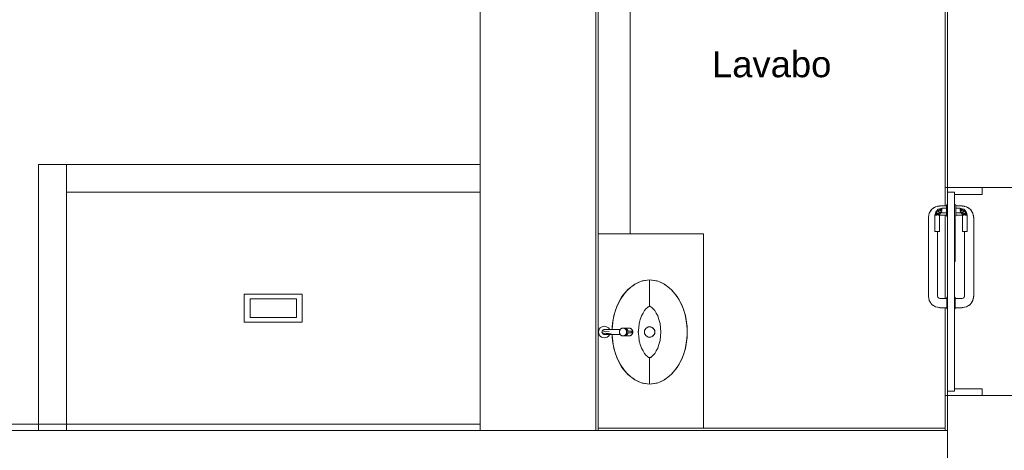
# Model space of a CAD drawing. Header units: millimetres. Extents: x -261 to 187, y -214 to 106.
# Tile 331 of 656: x -196.7 to -192.45, y -85.73 to -83.87. Entities that reach past the tile are written whole.
import ezdxf

# ---------------------------------------------------------------- set-up
doc = ezdxf.new("R2010")
doc.units = ezdxf.units.MM
doc.header["$LTSCALE"] = 0.005
doc.header["$MEASUREMENT"] = 0
doc.linetypes.add('NULL', pattern=[0])
for name, color, linetype, lineweight in [('Ambiente-Textos', 9, 'Continuous', 5), ('IFC-Elemento de mobília-Contorno', 9, 'Continuous', 5), ('IFC-Elemento terminal-Contorno', 9, 'Continuous', 5), ('IFC-Laje-Contorno', 9, 'Continuous', 5), ('IFC-Parede padrão-Contorno', 9, 'Continuous', 5), ('IFC-Parede-Contorno', 9, 'Continuous', 5), ('IFC-Porta-Contorno', 9, 'Continuous', 5), ('IFC-Viga-Contorno', 9, 'Continuous', 5)]:
    doc.layers.add(name, color=color, linetype=linetype, lineweight=lineweight)
doc.styles.add('Arial', font='arial.ttf')

msp = doc.modelspace()

# ---------------------------------------------------------------- linework, layer by layer
at = {"layer": 'IFC-Elemento de mobília-Contorno', "lineweight": 5}
for p, q in [((-194.2037, -84.7947), (-193.7484, -84.7947)), ((-193.7484, -85.6347), (-193.7484, -84.7947)), ((-194.0747, -85.0355), (-194.0453, -85.0127)), ((-194.0453, -85.0127), (-194.0136, -84.9989)), ((-194.0136, -84.9989), (-193.981, -84.9943)), ((-193.981, -84.9943), (-193.9484, -84.9989)), ((-193.9484, -84.9989), (-193.9167, -85.0127)), ((-193.9167, -85.0127), (-193.8873, -85.0355)), ((-194.1212, -85.105), (-194.1005, -85.0667)), ((-194.1005, -85.0667), (-194.0747, -85.0355)), ((-193.8873, -85.0355), (-193.8615, -85.0667)), ((-193.8615, -85.0667), (-193.8408, -85.105)), ((-194.1357, -85.1486), (-194.1212, -85.105)), ((-193.8408, -85.105), (-193.8263, -85.1486)), ((-194.1432, -85.1956), (-194.1357, -85.1486)), ((-193.8263, -85.1486), (-193.8189, -85.1956)), ((-194.1432, -85.2094), (-194.1432, -85.1956)), ((-193.8189, -85.2438), (-193.8189, -85.1956)), ((-194.1432, -85.2438), (-194.1432, -85.23)), ((-194.1432, -85.2438), (-194.1357, -85.2908)), ((-193.8263, -85.2908), (-193.8189, -85.2438)), ((-194.1357, -85.2908), (-194.1212, -85.3345)), ((-193.8408, -85.3345), (-193.8263, -85.2908)), ((-194.1212, -85.3345), (-194.1005, -85.3727)), ((-193.8615, -85.3727), (-193.8408, -85.3345)), ((-194.1005, -85.3727), (-194.0747, -85.4039)), ((-194.0747, -85.4039), (-194.0453, -85.4267)), ((-193.9167, -85.4267), (-193.8873, -85.4039)), ((-193.8873, -85.4039), (-193.8615, -85.3727)), ((-194.0453, -85.4267), (-194.0136, -85.4406)), ((-194.0136, -85.4406), (-193.981, -85.4452)), ((-193.981, -85.4452), (-193.9484, -85.4406)), ((-193.9484, -85.4406), (-193.9167, -85.4267))]:
    msp.add_line(p, q, dxfattribs=at)
at = {"layer": 'IFC-Elemento terminal-Contorno', "lineweight": 5}
for p, q in [((-194.0627, -85.0262), (-194.0455, -85.0141)), ((-194.0502, -85.0165), (-194.0274, -85.0049)), ((-194.0163, -85), (-193.981, -84.9943)), ((-193.981, -84.9943), (-193.9458, -85)), ((-193.981, -84.9981), (-193.981, -84.9943)), ((-193.981, -85.0094), (-193.981, -84.9981)), ((-193.981, -85.0094), (-193.981, -84.9981)), ((-193.981, -85.0274), (-193.981, -85.0094)), ((-193.981, -85.0274), (-193.981, -85.0094)), ((-193.9347, -85.0049), (-193.9118, -85.0165)), ((-193.9165, -85.0141), (-193.8993, -85.0262)), ((-195.7321, -85.1767), (-195.7321, -85.0567)), ((-195.7321, -85.0567), (-195.4821, -85.0567)), ((-195.4821, -85.1767), (-195.4821, -85.0567)), ((-194.1079, -85.0804), (-194.0925, -85.057)), ((-194.0938, -85.059), (-194.0789, -85.0413)), ((-194.0814, -85.0436), (-194.0624, -85.0259)), ((-193.981, -85.0509), (-193.981, -85.0274)), ((-193.981, -85.0786), (-193.981, -85.0509)), ((-193.8996, -85.0259), (-193.8806, -85.0436)), ((-193.8831, -85.0413), (-193.8682, -85.059)), ((-193.8695, -85.057), (-193.8541, -85.0804)), ((-195.7071, -85.1567), (-195.7071, -85.0767)), ((-195.7071, -85.0767), (-195.5071, -85.0767)), ((-195.5071, -85.1567), (-195.5071, -85.0767)), ((-194.1282, -85.1259), (-194.1168, -85.0967)), ((-194.1187, -85.1016), (-194.1072, -85.0792)), ((-193.9905, -85.1133), (-193.986, -85.1103)), ((-193.9868, -85.1111), (-193.9831, -85.1089)), ((-193.986, -85.1103), (-193.9831, -85.1089)), ((-193.9831, -85.1089), (-193.9816, -85.1085)), ((-193.9831, -85.1089), (-193.982, -85.1087)), ((-193.9831, -85.1089), (-193.9829, -85.1089)), ((-193.982, -85.1087), (-193.981, -85.1084)), ((-193.9816, -85.1085), (-193.981, -85.1084)), ((-193.981, -85.1084), (-193.981, -85.0786)), ((-193.981, -85.1084), (-193.98, -85.1087)), ((-193.981, -85.1084), (-193.9804, -85.1085)), ((-193.9804, -85.1085), (-193.979, -85.1089)), ((-193.98, -85.1087), (-193.979, -85.1089)), ((-193.979, -85.1089), (-193.9761, -85.1103)), ((-193.979, -85.1089), (-193.9753, -85.1111)), ((-193.9761, -85.1103), (-193.9716, -85.1133)), ((-193.8548, -85.0792), (-193.8433, -85.1016)), ((-193.8453, -85.0967), (-193.8338, -85.1259)), ((-194.1409, -85.1812), (-194.1339, -85.1431)), ((-194.1354, -85.1516), (-194.1282, -85.1259)), ((-194.0213, -85.1663), (-194.0163, -85.1501)), ((-194.0173, -85.1528), (-194.0163, -85.1501)), ((-194.0163, -85.1501), (-194.0096, -85.1382)), ((-194.0163, -85.1501), (-194.0148, -85.1471)), ((-194.0096, -85.1382), (-194.0029, -85.1264)), ((-194.0041, -85.1282), (-194.0029, -85.1264)), ((-194.0029, -85.1264), (-193.9967, -85.1198)), ((-194.0029, -85.1264), (-194.0011, -85.1242)), ((-193.9967, -85.1198), (-193.9905, -85.1133)), ((-193.9917, -85.1144), (-193.9905, -85.1133)), ((-193.9905, -85.1133), (-193.9868, -85.1111)), ((-193.9753, -85.1111), (-193.9716, -85.1133)), ((-193.9716, -85.1133), (-193.9703, -85.1144)), ((-193.9716, -85.1133), (-193.9653, -85.1198)), ((-193.9653, -85.1198), (-193.9591, -85.1264)), ((-193.9609, -85.1243), (-193.9591, -85.1264)), ((-193.9591, -85.1264), (-193.9579, -85.1282)), ((-193.9591, -85.1264), (-193.9524, -85.1382)), ((-193.9524, -85.1382), (-193.9457, -85.1501)), ((-193.9472, -85.1471), (-193.9457, -85.1501)), ((-193.9457, -85.1501), (-193.9447, -85.1528)), ((-193.9457, -85.1501), (-193.9407, -85.1663)), ((-193.8338, -85.1259), (-193.8266, -85.1516)), ((-193.8281, -85.1431), (-193.8212, -85.1811)), ((-195.7321, -85.1767), (-195.4821, -85.1767)), ((-195.7071, -85.1567), (-195.5071, -85.1567)), ((-194.1891, -85.1981), (-194.1831, -85.1956)), ((-194.1831, -85.1956), (-194.1767, -85.1947)), ((-194.1767, -85.1947), (-194.1702, -85.1956)), ((-194.1702, -85.1956), (-194.1642, -85.1981)), ((-194.1428, -85.2059), (-194.1404, -85.1784)), ((-194.1428, -85.2094), (-194.1428, -85.1937)), ((-194.0281, -85.2011), (-194.0263, -85.1825)), ((-194.0268, -85.1857), (-194.0263, -85.1825)), ((-194.0263, -85.1825), (-194.0213, -85.1663)), ((-194.0263, -85.1825), (-194.0253, -85.1786)), ((-193.9407, -85.1663), (-193.9357, -85.1825)), ((-193.9367, -85.1786), (-193.9357, -85.1825)), ((-193.9357, -85.1825), (-193.9353, -85.1857)), ((-193.9357, -85.1825), (-193.9339, -85.2011)), ((-193.8217, -85.1784), (-193.8192, -85.2059)), ((-193.8192, -85.2458), (-193.8192, -85.1937)), ((-194.2016, -85.2197), (-194.2008, -85.2133)), ((-194.2016, -85.2197), (-194.2008, -85.2262)), ((-194.2008, -85.2133), (-194.1983, -85.2072)), ((-194.2008, -85.2262), (-194.1983, -85.2322)), ((-194.1983, -85.2072), (-194.1943, -85.2021)), ((-194.1983, -85.2322), (-194.1943, -85.2374)), ((-194.1943, -85.2021), (-194.1891, -85.1981)), ((-194.1943, -85.2374), (-194.1891, -85.2413)), ((-194.187, -85.2197), (-194.1866, -85.2171)), ((-194.187, -85.2197), (-194.1866, -85.2224)), ((-194.1866, -85.2171), (-194.1856, -85.2146)), ((-194.1866, -85.2224), (-194.1856, -85.2249)), ((-194.1856, -85.2146), (-194.184, -85.2124)), ((-194.1856, -85.2249), (-194.184, -85.227)), ((-194.185, -85.2229), (-194.18, -85.2251)), ((-194.184, -85.2124), (-194.1818, -85.2108)), ((-194.184, -85.227), (-194.1818, -85.2286)), ((-194.1825, -85.2153), (-194.172, -85.2189)), ((-194.1818, -85.2108), (-194.1793, -85.2098)), ((-194.1818, -85.2286), (-194.1793, -85.2297)), ((-194.18, -85.2251), (-194.1681, -85.2268)), ((-194.1793, -85.2098), (-194.1767, -85.2094)), ((-194.1793, -85.2297), (-194.1767, -85.23)), ((-194.1767, -85.2094), (-194.1727, -85.2094)), ((-194.1767, -85.23), (-194.1757, -85.23)), ((-194.1757, -85.23), (-194.1747, -85.23)), ((-194.1747, -85.23), (-194.1727, -85.23)), ((-194.1727, -85.2094), (-194.1709, -85.2094)), ((-194.1727, -85.23), (-194.1709, -85.23)), ((-194.172, -85.2189), (-194.1564, -85.2172)), ((-194.1709, -85.2094), (-194.1627, -85.2094)), ((-194.1709, -85.23), (-194.1545, -85.23)), ((-194.1681, -85.2268), (-194.1582, -85.226)), ((-194.1642, -85.1981), (-194.159, -85.2021)), ((-194.1642, -85.2413), (-194.159, -85.2374)), ((-194.1627, -85.2094), (-194.1545, -85.2094)), ((-194.159, -85.2021), (-194.155, -85.2072)), ((-194.159, -85.2374), (-194.155, -85.2322)), ((-194.1582, -85.226), (-194.1469, -85.2248)), ((-194.155, -85.2072), (-194.1541, -85.2094)), ((-194.155, -85.2322), (-194.1541, -85.23)), ((-194.1545, -85.2094), (-194.147, -85.2094)), ((-194.1545, -85.23), (-194.147, -85.23)), ((-194.147, -85.2094), (-194.1384, -85.2094)), ((-194.147, -85.23), (-194.1384, -85.23)), ((-194.1428, -85.2458), (-194.1428, -85.23)), ((-194.1428, -85.2336), (-194.1404, -85.261)), ((-194.1384, -85.2094), (-194.1342, -85.2094)), ((-194.1384, -85.23), (-194.1342, -85.23)), ((-194.1342, -85.2094), (-194.1299, -85.2094)), ((-194.1342, -85.23), (-194.1299, -85.23)), ((-194.1299, -85.2094), (-194.1083, -85.2094)), ((-194.1299, -85.23), (-194.1083, -85.23)), ((-194.1116, -85.2197), (-194.1115, -85.2186)), ((-194.1116, -85.2197), (-194.1115, -85.2208)), ((-194.1115, -85.2186), (-194.1114, -85.2175)), ((-194.1115, -85.2208), (-194.1114, -85.2219)), ((-194.1114, -85.2175), (-194.1113, -85.2164)), ((-194.1114, -85.2219), (-194.1113, -85.223)), ((-194.1113, -85.2164), (-194.111, -85.2153)), ((-194.1113, -85.223), (-194.111, -85.2241)), ((-194.111, -85.2153), (-194.1107, -85.2143)), ((-194.111, -85.2241), (-194.1107, -85.2252)), ((-194.1107, -85.2143), (-194.1104, -85.2132)), ((-194.1107, -85.2252), (-194.1104, -85.2262)), ((-194.1104, -85.2132), (-194.1099, -85.2122)), ((-194.1104, -85.2262), (-194.1099, -85.2272)), ((-194.1099, -85.2122), (-194.1095, -85.2112)), ((-194.1099, -85.2272), (-194.1095, -85.2282)), ((-194.1095, -85.2112), (-194.1089, -85.2103)), ((-194.1095, -85.2282), (-194.1089, -85.2292)), ((-194.1089, -85.2103), (-194.1083, -85.2094)), ((-194.1089, -85.2292), (-194.1083, -85.2301)), ((-194.1083, -85.2094), (-194.1077, -85.2085)), ((-194.1083, -85.23), (-194.1077, -85.2309)), ((-194.1077, -85.2085), (-194.107, -85.2077)), ((-194.1077, -85.2309), (-194.107, -85.2317)), ((-194.107, -85.2077), (-194.1062, -85.2069)), ((-194.107, -85.2317), (-194.1062, -85.2325)), ((-194.1062, -85.2069), (-194.1054, -85.2062)), ((-194.1062, -85.2325), (-194.1054, -85.2332)), ((-194.1054, -85.2062), (-194.1046, -85.2056)), ((-194.1054, -85.2332), (-194.1046, -85.2339)), ((-194.1046, -85.2056), (-194.1037, -85.205)), ((-194.1046, -85.2339), (-194.1037, -85.2344)), ((-194.1037, -85.205), (-194.1028, -85.2045)), ((-194.1037, -85.2344), (-194.1028, -85.235)), ((-194.1028, -85.2045), (-194.1018, -85.204)), ((-194.1028, -85.235), (-194.1018, -85.2354)), ((-194.1018, -85.204), (-194.1009, -85.2036)), ((-194.1018, -85.2354), (-194.1009, -85.2358)), ((-194.1009, -85.2036), (-194.0999, -85.2033)), ((-194.1009, -85.2358), (-194.0999, -85.2361)), ((-194.0999, -85.2033), (-194.0989, -85.203)), ((-194.0999, -85.2361), (-194.0989, -85.2364)), ((-194.0989, -85.203), (-194.0979, -85.2029)), ((-194.0989, -85.2364), (-194.0979, -85.2366)), ((-194.0979, -85.2029), (-194.0968, -85.2028)), ((-194.0979, -85.2366), (-194.0968, -85.2367)), ((-194.0968, -85.2028), (-194.0958, -85.2027)), ((-194.0968, -85.2367), (-194.0958, -85.2367)), ((-194.0958, -85.2027), (-194.0948, -85.2028)), ((-194.0958, -85.2027), (-194.09, -85.2027)), ((-194.0958, -85.2367), (-194.0948, -85.2367)), ((-194.0958, -85.2367), (-194.09, -85.2367)), ((-194.0948, -85.2028), (-194.0937, -85.2029)), ((-194.0948, -85.2367), (-194.0937, -85.2366)), ((-194.0937, -85.2029), (-194.0927, -85.203)), ((-194.0937, -85.2366), (-194.0927, -85.2364)), ((-194.0927, -85.203), (-194.0917, -85.2033)), ((-194.0927, -85.2364), (-194.0917, -85.2361)), ((-194.0917, -85.2033), (-194.0907, -85.2036)), ((-194.0917, -85.2361), (-194.0907, -85.2358)), ((-194.0907, -85.2036), (-194.0898, -85.204)), ((-194.0907, -85.2358), (-194.0898, -85.2354)), ((-194.09, -85.2027), (-194.0889, -85.2028)), ((-194.09, -85.2367), (-194.0889, -85.2367)), ((-194.0898, -85.204), (-194.0888, -85.2045)), ((-194.0898, -85.2354), (-194.0888, -85.235)), ((-194.0897, -85.2027), (-194.0895, -85.2027)), ((-194.0897, -85.2367), (-194.0895, -85.2367)), ((-194.0895, -85.2027), (-194.0885, -85.2028)), ((-194.0895, -85.2027), (-194.0697, -85.2027)), ((-194.0895, -85.2367), (-194.0885, -85.2367)), ((-194.0895, -85.2367), (-194.0697, -85.2367)), ((-194.0889, -85.2028), (-194.0879, -85.2029)), ((-194.0889, -85.2367), (-194.0879, -85.2366)), ((-194.0888, -85.2045), (-194.0879, -85.205)), ((-194.0888, -85.235), (-194.0879, -85.2344)), ((-194.0885, -85.2028), (-194.0874, -85.2029)), ((-194.0885, -85.2367), (-194.0874, -85.2366)), ((-194.0879, -85.2029), (-194.0869, -85.203)), ((-194.0879, -85.205), (-194.087, -85.2056)), ((-194.0879, -85.2344), (-194.087, -85.2339)), ((-194.0879, -85.2366), (-194.0869, -85.2364)), ((-194.0874, -85.2029), (-194.0864, -85.203)), ((-194.0874, -85.2366), (-194.0864, -85.2364)), ((-194.087, -85.2056), (-194.0862, -85.2062)), ((-194.087, -85.2339), (-194.0862, -85.2332)), ((-194.0869, -85.203), (-194.0859, -85.2033)), ((-194.0869, -85.2364), (-194.0859, -85.2361)), ((-194.0864, -85.203), (-194.0854, -85.2033)), ((-194.0864, -85.2364), (-194.0854, -85.2361)), ((-194.0862, -85.2062), (-194.0854, -85.2069)), ((-194.0862, -85.2332), (-194.0854, -85.2325)), ((-194.0859, -85.2033), (-194.0849, -85.2036)), ((-194.0859, -85.2361), (-194.0849, -85.2358)), ((-194.0854, -85.2033), (-194.0844, -85.2036)), ((-194.0854, -85.2069), (-194.0847, -85.2077)), ((-194.0854, -85.2325), (-194.0847, -85.2317)), ((-194.0854, -85.2361), (-194.0844, -85.2358)), ((-194.0849, -85.2036), (-194.0839, -85.204)), ((-194.0849, -85.2358), (-194.0839, -85.2354)), ((-194.0847, -85.2077), (-194.084, -85.2085)), ((-194.0847, -85.2317), (-194.084, -85.2309)), ((-194.0844, -85.2036), (-194.0835, -85.204)), ((-194.0844, -85.2358), (-194.0835, -85.2354)), ((-194.084, -85.2085), (-194.0833, -85.2094)), ((-194.084, -85.2309), (-194.0833, -85.2301)), ((-194.0839, -85.204), (-194.083, -85.2045)), ((-194.0839, -85.2354), (-194.083, -85.235)), ((-194.0835, -85.204), (-194.0825, -85.2045)), ((-194.0835, -85.2354), (-194.0825, -85.235)), ((-194.0833, -85.2094), (-194.0827, -85.2103)), ((-194.0833, -85.2301), (-194.0827, -85.2292)), ((-194.083, -85.2045), (-194.0821, -85.205)), ((-194.083, -85.235), (-194.0821, -85.2344)), ((-194.0827, -85.2103), (-194.0822, -85.2112)), ((-194.0827, -85.2292), (-194.0822, -85.2282)), ((-194.0825, -85.2045), (-194.0816, -85.205)), ((-194.0825, -85.235), (-194.0816, -85.2344)), ((-194.0822, -85.2112), (-194.0817, -85.2122)), ((-194.0822, -85.2282), (-194.0817, -85.2272)), ((-194.0821, -85.205), (-194.0812, -85.2056)), ((-194.0821, -85.2344), (-194.0812, -85.2339)), ((-194.0817, -85.2122), (-194.0812, -85.2132)), ((-194.0817, -85.2272), (-194.0812, -85.2262)), ((-194.0816, -85.205), (-194.0807, -85.2056)), ((-194.0816, -85.2344), (-194.0807, -85.2339)), ((-194.0812, -85.2056), (-194.0804, -85.2062)), ((-194.0812, -85.2132), (-194.0809, -85.2143)), ((-194.0812, -85.2262), (-194.0809, -85.2252)), ((-194.0812, -85.2339), (-194.0804, -85.2332)), ((-194.0809, -85.2143), (-194.0806, -85.2153)), ((-194.0809, -85.2252), (-194.0806, -85.2241)), ((-194.0807, -85.2056), (-194.0799, -85.2062)), ((-194.0807, -85.2339), (-194.0799, -85.2332)), ((-194.0806, -85.2153), (-194.0803, -85.2164)), ((-194.0806, -85.2241), (-194.0803, -85.223)), ((-194.0804, -85.2062), (-194.0796, -85.2069)), ((-194.0804, -85.2332), (-194.0796, -85.2325)), ((-194.0803, -85.2164), (-194.0802, -85.2175)), ((-194.0803, -85.223), (-194.0802, -85.2219)), ((-194.0802, -85.2175), (-194.0801, -85.2186)), ((-194.0802, -85.2219), (-194.0801, -85.2208)), ((-194.0801, -85.2186), (-194.08, -85.2197)), ((-194.0801, -85.2208), (-194.08, -85.2197)), ((-194.0799, -85.2062), (-194.0791, -85.2069)), ((-194.0799, -85.2332), (-194.0791, -85.2325)), ((-194.0796, -85.2069), (-194.0788, -85.2077)), ((-194.0796, -85.2325), (-194.0788, -85.2317)), ((-194.0791, -85.2069), (-194.0784, -85.2077)), ((-194.0791, -85.2325), (-194.0784, -85.2317)), ((-194.0788, -85.2077), (-194.0781, -85.2085)), ((-194.0788, -85.2317), (-194.0781, -85.2309)), ((-194.0784, -85.2077), (-194.0777, -85.2085)), ((-194.0784, -85.2317), (-194.0777, -85.2309)), ((-194.0781, -85.2085), (-194.0775, -85.2094)), ((-194.0781, -85.2309), (-194.0775, -85.2301)), ((-194.0777, -85.2085), (-194.077, -85.2094)), ((-194.0777, -85.2158), (-194.0564, -85.2158)), ((-194.0777, -85.2237), (-194.0564, -85.2237)), ((-194.0777, -85.2309), (-194.077, -85.2301)), ((-194.0775, -85.2094), (-194.0768, -85.2103)), ((-194.0775, -85.2301), (-194.0768, -85.2292)), ((-194.077, -85.2094), (-194.0764, -85.2103)), ((-194.077, -85.2301), (-194.0764, -85.2292)), ((-194.0768, -85.2103), (-194.0763, -85.2112)), ((-194.0768, -85.2292), (-194.0763, -85.2282)), ((-194.0764, -85.2103), (-194.0759, -85.2112)), ((-194.0764, -85.2292), (-194.0759, -85.2282)), ((-194.0763, -85.2112), (-194.0758, -85.2122)), ((-194.0763, -85.2282), (-194.0758, -85.2272)), ((-194.0759, -85.2112), (-194.0754, -85.2122)), ((-194.0759, -85.2282), (-194.0754, -85.2272)), ((-194.0758, -85.2122), (-194.0754, -85.2132)), ((-194.0758, -85.2272), (-194.0754, -85.2262)), ((-194.0754, -85.2122), (-194.0749, -85.2132)), ((-194.0754, -85.2132), (-194.075, -85.2143)), ((-194.0754, -85.2262), (-194.075, -85.2252)), ((-194.0754, -85.2272), (-194.0749, -85.2262)), ((-194.075, -85.2143), (-194.0747, -85.2153)), ((-194.075, -85.2252), (-194.0747, -85.2241)), ((-194.0749, -85.2132), (-194.0746, -85.2143)), ((-194.0749, -85.2262), (-194.0746, -85.2252)), ((-194.0747, -85.2153), (-194.0746, -85.2158)), ((-194.0747, -85.2241), (-194.0746, -85.2237)), ((-194.0746, -85.2143), (-194.0743, -85.2153)), ((-194.0746, -85.2252), (-194.0743, -85.2241)), ((-194.0743, -85.2153), (-194.0742, -85.2158)), ((-194.0743, -85.2241), (-194.0742, -85.2237)), ((-194.0697, -85.2027), (-194.0686, -85.2028)), ((-194.0697, -85.2367), (-194.0686, -85.2367)), ((-194.0686, -85.2028), (-194.0676, -85.2029)), ((-194.0686, -85.2367), (-194.0676, -85.2366)), ((-194.0676, -85.2029), (-194.0666, -85.203)), ((-194.0676, -85.2366), (-194.0666, -85.2364)), ((-194.0666, -85.203), (-194.0656, -85.2033)), ((-194.0666, -85.2364), (-194.0656, -85.2361)), ((-194.0656, -85.2033), (-194.0646, -85.2036)), ((-194.0656, -85.2361), (-194.0646, -85.2358)), ((-194.0646, -85.2036), (-194.0636, -85.204)), ((-194.0646, -85.2358), (-194.0636, -85.2354)), ((-194.0636, -85.204), (-194.0627, -85.2045)), ((-194.0636, -85.2354), (-194.0627, -85.235)), ((-194.0627, -85.2045), (-194.0618, -85.205)), ((-194.0627, -85.235), (-194.0618, -85.2344)), ((-194.0618, -85.205), (-194.0609, -85.2056)), ((-194.0618, -85.2344), (-194.0609, -85.2339)), ((-194.0609, -85.2056), (-194.0601, -85.2062)), ((-194.0609, -85.2339), (-194.0601, -85.2332)), ((-194.0601, -85.2062), (-194.0593, -85.2069)), ((-194.0601, -85.2332), (-194.0593, -85.2325)), ((-194.0593, -85.2069), (-194.0585, -85.2077)), ((-194.0593, -85.2325), (-194.0585, -85.2317)), ((-194.0585, -85.2077), (-194.0578, -85.2085)), ((-194.0585, -85.2317), (-194.0578, -85.2309)), ((-194.0579, -85.2197), (-194.0578, -85.2187)), ((-194.0579, -85.2197), (-194.0578, -85.2207)), ((-194.0578, -85.2085), (-194.0572, -85.2094)), ((-194.0578, -85.2187), (-194.0577, -85.2177)), ((-194.0578, -85.2207), (-194.0577, -85.2217)), ((-194.0578, -85.2309), (-194.0572, -85.2301)), ((-194.0577, -85.2177), (-194.0574, -85.2169)), ((-194.0577, -85.2217), (-194.0574, -85.2225)), ((-194.0574, -85.2169), (-194.0571, -85.2163)), ((-194.0574, -85.2225), (-194.0571, -85.2231)), ((-194.0572, -85.2094), (-194.0566, -85.2103)), ((-194.0572, -85.2301), (-194.0566, -85.2292)), ((-194.0571, -85.2163), (-194.0568, -85.2159)), ((-194.0571, -85.2231), (-194.0568, -85.2235)), ((-194.0568, -85.2159), (-194.0564, -85.2158)), ((-194.0568, -85.2235), (-194.0564, -85.2237)), ((-194.0566, -85.2103), (-194.056, -85.2112)), ((-194.0566, -85.2292), (-194.056, -85.2282)), ((-194.0564, -85.2158), (-194.056, -85.2159)), ((-194.0564, -85.2237), (-194.056, -85.2235)), ((-194.056, -85.2112), (-194.0555, -85.2122)), ((-194.056, -85.2159), (-194.0557, -85.2163)), ((-194.056, -85.2235), (-194.0557, -85.2231)), ((-194.056, -85.2282), (-194.0555, -85.2272)), ((-194.0557, -85.2163), (-194.0553, -85.2169)), ((-194.0557, -85.2231), (-194.0553, -85.2225)), ((-194.0555, -85.2122), (-194.0551, -85.2132)), ((-194.0555, -85.2272), (-194.0551, -85.2262)), ((-194.0553, -85.2169), (-194.0551, -85.2177)), ((-194.0553, -85.2225), (-194.0551, -85.2217)), ((-194.0551, -85.2132), (-194.0547, -85.2143)), ((-194.0551, -85.2177), (-194.055, -85.2187)), ((-194.0551, -85.2217), (-194.055, -85.2207)), ((-194.0551, -85.2262), (-194.0547, -85.2252)), ((-194.055, -85.2187), (-194.0549, -85.2197)), ((-194.055, -85.2207), (-194.0549, -85.2197)), ((-194.0547, -85.2143), (-194.0544, -85.2153)), ((-194.0547, -85.2252), (-194.0544, -85.2241)), ((-194.0544, -85.2153), (-194.0542, -85.2164)), ((-194.0544, -85.2241), (-194.0542, -85.223)), ((-194.0542, -85.2164), (-194.054, -85.2175)), ((-194.0542, -85.223), (-194.054, -85.2219)), ((-194.054, -85.2175), (-194.0539, -85.2186)), ((-194.054, -85.2219), (-194.0539, -85.2208)), ((-194.0539, -85.2186), (-194.0539, -85.2197)), ((-194.0539, -85.2208), (-194.0539, -85.2197)), ((-194.0299, -85.2197), (-194.0281, -85.2011)), ((-194.0299, -85.2197), (-194.0297, -85.2155)), ((-194.0299, -85.2197), (-194.0297, -85.2245)), ((-194.0299, -85.2197), (-194.0281, -85.2383)), ((-194.0281, -85.2383), (-194.0263, -85.2569)), ((-194.0035, -85.2197), (-194.0028, -85.2139)), ((-194.0035, -85.2197), (-194.0028, -85.2256)), ((-194.0033, -85.2197), (-194.0026, -85.2139)), ((-194.0033, -85.2197), (-194.0026, -85.2255)), ((-194.0028, -85.2139), (-194.0005, -85.2084)), ((-194.0028, -85.2256), (-194.0005, -85.231)), ((-194.0026, -85.2139), (-194.0003, -85.2086)), ((-194.0026, -85.2255), (-194.0003, -85.2309)), ((-194.0005, -85.2084), (-193.9969, -85.2038)), ((-194.0005, -85.231), (-193.9969, -85.2357)), ((-194.0003, -85.2086), (-193.9968, -85.2039)), ((-194.0003, -85.2309), (-193.9968, -85.2355)), ((-193.9969, -85.2038), (-193.9923, -85.2002)), ((-193.9969, -85.2357), (-193.9923, -85.2392)), ((-193.9968, -85.2039), (-193.9922, -85.2004)), ((-193.9968, -85.2355), (-193.9922, -85.239)), ((-193.9923, -85.2002), (-193.9868, -85.1979)), ((-193.9922, -85.2004), (-193.9868, -85.1982)), ((-193.9868, -85.1979), (-193.981, -85.1972)), ((-193.9868, -85.1982), (-193.981, -85.1974)), ((-193.981, -85.1972), (-193.9752, -85.1979)), ((-193.981, -85.1974), (-193.9752, -85.1982)), ((-193.9752, -85.1979), (-193.9697, -85.2002)), ((-193.9752, -85.1982), (-193.9698, -85.2004)), ((-193.9698, -85.2004), (-193.9652, -85.2039)), ((-193.9698, -85.239), (-193.9652, -85.2355)), ((-193.9697, -85.2002), (-193.9651, -85.2038)), ((-193.9697, -85.2392), (-193.9651, -85.2357)), ((-193.9652, -85.2039), (-193.9617, -85.2086)), ((-193.9652, -85.2355), (-193.9617, -85.2309)), ((-193.9651, -85.2038), (-193.9615, -85.2084)), ((-193.9651, -85.2357), (-193.9615, -85.231)), ((-193.9617, -85.2086), (-193.9594, -85.2139)), ((-193.9617, -85.2309), (-193.9594, -85.2255)), ((-193.9615, -85.2084), (-193.9592, -85.2139)), ((-193.9615, -85.231), (-193.9592, -85.2256)), ((-193.9594, -85.2139), (-193.9587, -85.2197)), ((-193.9594, -85.2255), (-193.9587, -85.2197)), ((-193.9592, -85.2139), (-193.9585, -85.2197)), ((-193.9592, -85.2256), (-193.9585, -85.2197)), ((-193.9357, -85.2569), (-193.9339, -85.2383)), ((-193.9339, -85.2011), (-193.9321, -85.2197)), ((-193.9339, -85.2383), (-193.9321, -85.2197)), ((-193.9323, -85.2155), (-193.9321, -85.2197)), ((-193.9323, -85.2231), (-193.9321, -85.2197)), ((-193.8217, -85.261), (-193.8192, -85.2336)), ((-194.1891, -85.2413), (-194.1831, -85.2438)), ((-194.1831, -85.2438), (-194.1767, -85.2447)), ((-194.1767, -85.2447), (-194.1702, -85.2438)), ((-194.1702, -85.2438), (-194.1642, -85.2413)), ((-194.1409, -85.2582), (-194.1339, -85.2964)), ((-194.0269, -85.2529), (-194.0263, -85.2569)), ((-194.0263, -85.2569), (-194.0255, -85.2601)), ((-194.0263, -85.2569), (-194.0213, -85.2731)), ((-194.0213, -85.2731), (-194.0163, -85.2893)), ((-193.9923, -85.2392), (-193.9868, -85.2415)), ((-193.9922, -85.239), (-193.9868, -85.2413)), ((-193.9868, -85.2413), (-193.981, -85.242)), ((-193.9868, -85.2415), (-193.981, -85.2423)), ((-193.981, -85.242), (-193.9752, -85.2413)), ((-193.981, -85.2423), (-193.9752, -85.2415)), ((-193.9752, -85.2413), (-193.9698, -85.239)), ((-193.9752, -85.2415), (-193.9697, -85.2392)), ((-193.9457, -85.2893), (-193.9407, -85.2731)), ((-193.9407, -85.2731), (-193.9357, -85.2569)), ((-193.9365, -85.2601), (-193.9357, -85.2569)), ((-193.9357, -85.2569), (-193.9351, -85.253)), ((-193.8281, -85.2964), (-193.8212, -85.2583)), ((-194.1354, -85.2878), (-194.1282, -85.3135)), ((-194.1282, -85.3135), (-194.1168, -85.3427)), ((-194.0176, -85.286), (-194.0163, -85.2893)), ((-194.0163, -85.2893), (-194.0151, -85.2918)), ((-194.0163, -85.2893), (-194.0096, -85.3012)), ((-194.0096, -85.3012), (-194.0029, -85.313)), ((-194.0044, -85.3108), (-194.0029, -85.313)), ((-194.0029, -85.313), (-194.0011, -85.3152)), ((-194.0029, -85.313), (-193.9967, -85.3196)), ((-193.9967, -85.3196), (-193.9905, -85.3262)), ((-193.9716, -85.3262), (-193.9653, -85.3196)), ((-193.9653, -85.3196), (-193.9591, -85.313)), ((-193.9609, -85.3152), (-193.9591, -85.313)), ((-193.9591, -85.313), (-193.9524, -85.3012)), ((-193.9591, -85.313), (-193.9577, -85.3109)), ((-193.9524, -85.3012), (-193.9457, -85.2893)), ((-193.9469, -85.2918), (-193.9457, -85.2893)), ((-193.9457, -85.2893), (-193.9445, -85.286)), ((-193.8453, -85.3427), (-193.8338, -85.3135)), ((-193.8339, -85.3136), (-193.8266, -85.2878)), ((-194.1187, -85.3378), (-194.1072, -85.3602)), ((-194.1079, -85.3591), (-194.0925, -85.3824)), ((-193.9917, -85.325), (-193.9905, -85.3262)), ((-193.9905, -85.3262), (-193.986, -85.3292)), ((-193.9905, -85.3262), (-193.9868, -85.3283)), ((-193.9868, -85.3283), (-193.9831, -85.3305)), ((-193.986, -85.3292), (-193.9831, -85.3305)), ((-193.9831, -85.3305), (-193.9816, -85.3309)), ((-193.9831, -85.3305), (-193.982, -85.3308)), ((-193.982, -85.3308), (-193.981, -85.331)), ((-193.9816, -85.3309), (-193.981, -85.331)), ((-193.981, -85.331), (-193.98, -85.3308)), ((-193.981, -85.331), (-193.9804, -85.3309)), ((-193.981, -85.3609), (-193.981, -85.331)), ((-193.981, -85.3885), (-193.981, -85.3609)), ((-193.9804, -85.3309), (-193.979, -85.3305)), ((-193.98, -85.3308), (-193.979, -85.3305)), ((-193.979, -85.3305), (-193.9753, -85.3283)), ((-193.979, -85.3305), (-193.9761, -85.3292)), ((-193.9761, -85.3292), (-193.9716, -85.3262)), ((-193.9753, -85.3283), (-193.9716, -85.3262)), ((-193.9717, -85.3263), (-193.9716, -85.3262)), ((-193.9716, -85.3262), (-193.9703, -85.325)), ((-193.8695, -85.3824), (-193.8541, -85.3591)), ((-193.8549, -85.3602), (-193.8433, -85.3378)), ((-194.0938, -85.3804), (-194.0789, -85.3982)), ((-194.0814, -85.3959), (-194.0624, -85.4135)), ((-193.981, -85.4121), (-193.981, -85.3885)), ((-193.8997, -85.4135), (-193.8806, -85.3959)), ((-193.8831, -85.3982), (-193.8682, -85.3804)), ((-194.0627, -85.4132), (-194.0455, -85.4253)), ((-194.0502, -85.4229), (-194.0273, -85.4346)), ((-194.0163, -85.4394), (-193.981, -85.4452)), ((-193.981, -85.43), (-193.981, -85.4121)), ((-193.981, -85.4413), (-193.981, -85.43)), ((-193.981, -85.4413), (-193.981, -85.43)), ((-193.981, -85.4452), (-193.9457, -85.4394)), ((-193.981, -85.4452), (-193.981, -85.4413)), ((-193.9347, -85.4346), (-193.9118, -85.4229)), ((-193.9165, -85.4253), (-193.8993, -85.4132))]:
    msp.add_line(p, q, dxfattribs=at)
at = {"layer": 'IFC-Laje-Contorno', "lineweight": 5}
msp.add_line((-194.0646, -85.6454), (-192.6939, -85.6454), dxfattribs=at)
at = {"layer": 'IFC-Parede padrão-Contorno', "lineweight": 5}
for p, q in [((-192.7037, -84.3702), (-192.7037, -82.7547)), ((-192.6939, -84.3351), (-192.6939, -82.8177)), ((-192.6939, -84.3802), (-192.6939, -84.3351)), ((-192.7037, -84.5947), (-192.7037, -84.3702)), ((-192.6939, -84.5947), (-192.6939, -84.3702)), ((-196.6205, -84.4951), (-196.5735, -84.4951)), ((-196.6205, -84.7822), (-196.6205, -84.4951)), ((-196.5735, -84.4951), (-196.5435, -84.4951)), ((-196.5435, -84.4951), (-196.5005, -84.4951)), ((-196.5005, -84.7822), (-196.5005, -84.4951)), ((-196.5005, -84.4951), (-196.4054, -84.4951)), ((-196.4054, -84.4951), (-195.7092, -84.4951)), ((-195.7092, -84.4951), (-194.7137, -84.4951)), ((-192.7037, -84.6747), (-192.7037, -84.5947)), ((-192.7037, -84.5947), (-192.7023, -84.5947)), ((-192.7023, -84.5947), (-192.6939, -84.5947)), ((-192.5865, -84.5947), (-192.1939, -84.5947)), ((-196.5005, -84.6151), (-196.4054, -84.6151)), ((-196.4054, -84.6151), (-195.7092, -84.6151)), ((-195.7092, -84.6151), (-194.7137, -84.6151)), ((-192.7037, -85.0747), (-192.7037, -84.7147)), ((-196.6205, -85.2327), (-196.6205, -84.7822)), ((-196.5005, -85.2327), (-196.5005, -84.7822)), ((-192.7037, -85.4947), (-192.7037, -85.1147)), ((-196.6205, -85.6454), (-196.6205, -85.2327)), ((-196.5005, -85.6454), (-196.5005, -85.2327)), ((-192.7037, -85.4947), (-192.6939, -85.4947)), ((-192.7037, -85.6043), (-192.7037, -85.4947)), ((-192.7037, -85.4947), (-192.7023, -85.4947)), ((-192.7023, -85.4947), (-192.6939, -85.4947)), ((-192.6939, -85.4947), (-192.6253, -85.4947)), ((-192.6939, -85.9408), (-192.6939, -85.4947)), ((-192.5865, -85.4947), (-192.1939, -85.4947)), ((-192.7037, -85.6447), (-192.7037, -85.6043)), ((-212.8404, -85.6454), (-195.5879, -85.6454)), ((-195.5879, -85.6454), (-195.2758, -85.6454)), ((-195.2758, -85.6454), (-193.5544, -85.6454)), ((-194.2037, -85.6347), (-193.792, -85.6347)), ((-194.2037, -85.6447), (-193.792, -85.6447)), ((-193.792, -85.6347), (-192.7037, -85.6347)), ((-193.792, -85.6447), (-192.7037, -85.6447)), ((-193.5544, -85.6454), (-193.2248, -85.6454)), ((-193.2248, -85.6454), (-192.6937, -85.6454)), ((-192.7037, -85.6447), (-192.7013, -85.6447)), ((-192.7013, -85.6447), (-192.6939, -85.6447)), ((-192.6937, -86.0213), (-192.6937, -85.6454))]:
    msp.add_line(p, q, dxfattribs=at)
at = {"layer": 'IFC-Parede-Contorno', "lineweight": 5}
for p, q in [((-194.7137, -84.4637), (-194.7137, -83.6472)), ((-194.2137, -84.3351), (-194.2137, -83.6472)), ((-194.2037, -84.2002), (-194.2037, -83.809)), ((-194.2037, -84.203), (-194.2037, -84.2002)), ((-194.2037, -85.6447), (-194.2037, -84.203)), ((-194.2137, -85.6447), (-194.2137, -84.3351)), ((-194.7137, -84.4695), (-194.7137, -84.4637)), ((-194.7137, -85.1999), (-194.7137, -84.4695)), ((-194.7137, -85.6454), (-194.7137, -85.1999)), ((-194.2137, -85.6454), (-194.2137, -85.1999)), ((-199.4352, -85.6183), (-195.7654, -85.6183)), ((-195.7654, -85.6183), (-194.8953, -85.6183)), ((-194.8953, -85.6183), (-194.7137, -85.6183)), ((-210.8248, -85.6447), (-194.8831, -85.6447)), ((-194.8831, -85.6447), (-194.7429, -85.6447)), ((-194.7429, -85.6447), (-194.7137, -85.6447)), ((-194.2137, -85.6447), (-194.2109, -85.6447)), ((-194.2109, -85.6447), (-194.2037, -85.6447))]:
    msp.add_line(p, q, dxfattribs=at)
at = {"layer": 'IFC-Porta-Contorno', "lineweight": 5}
for p, q in [((-192.6939, -84.5947), (-192.5865, -84.5947)), ((-192.6939, -84.6121), (-192.6939, -84.5947)), ((-192.5439, -84.621), (-192.5439, -84.5947)), ((-192.6939, -84.6147), (-192.6939, -84.6121)), ((-192.6939, -84.6147), (-192.69, -84.6147)), ((-192.6939, -85.3639), (-192.6939, -84.6147)), ((-192.69, -84.6147), (-192.6639, -84.6147)), ((-192.6639, -85.3639), (-192.6639, -84.6147)), ((-192.6639, -84.6247), (-192.649, -84.6247)), ((-192.649, -84.6247), (-192.5439, -84.6247)), ((-192.5439, -84.6247), (-192.5439, -84.621)), ((-192.7575, -84.6858), (-192.7512, -84.682)), ((-192.7542, -84.6839), (-192.746, -84.6785)), ((-192.746, -84.6785), (-192.7362, -84.6765)), ((-192.7367, -84.6767), (-192.7269, -84.6747)), ((-192.7367, -84.6767), (-192.7355, -84.6764)), ((-192.7362, -84.6765), (-192.7358, -84.6765)), ((-192.7355, -84.6764), (-192.7269, -84.6754)), ((-192.7269, -84.6747), (-192.6989, -84.6747)), ((-192.7232, -84.6859), (-192.721, -84.6853)), ((-192.721, -84.6853), (-192.7189, -84.6847)), ((-192.7189, -84.6847), (-192.6989, -84.6847)), ((-192.6989, -84.6697), (-192.6939, -84.6697)), ((-192.6989, -84.6706), (-192.6989, -84.6697)), ((-192.6989, -84.6731), (-192.6989, -84.6706)), ((-192.6989, -84.677), (-192.6989, -84.6731)), ((-192.6989, -84.6822), (-192.6989, -84.677)), ((-192.6989, -84.6882), (-192.6989, -84.6822)), ((-192.6639, -84.6697), (-192.6589, -84.6697)), ((-192.6589, -84.6706), (-192.6589, -84.6697)), ((-192.6589, -84.6731), (-192.6589, -84.6706)), ((-192.6589, -84.677), (-192.6589, -84.6731)), ((-192.6589, -84.6747), (-192.6309, -84.6747)), ((-192.6589, -84.6822), (-192.6589, -84.677)), ((-192.6589, -84.6882), (-192.6589, -84.6822)), ((-192.6589, -84.6847), (-192.6389, -84.6847)), ((-192.6389, -84.6847), (-192.6368, -84.6853)), ((-192.6368, -84.6853), (-192.6347, -84.6859)), ((-192.6309, -84.6747), (-192.6212, -84.6767)), ((-192.6309, -84.6754), (-192.6223, -84.6764)), ((-192.6223, -84.6764), (-192.6212, -84.6767)), ((-192.6221, -84.6765), (-192.6216, -84.6765)), ((-192.6216, -84.6765), (-192.6118, -84.6785)), ((-192.6118, -84.6785), (-192.6037, -84.6839)), ((-192.6066, -84.682), (-192.6003, -84.6858)), ((-192.7769, -84.7247), (-192.775, -84.715)), ((-192.7769, -84.8809), (-192.7769, -84.7247)), ((-192.7762, -84.7247), (-192.7752, -84.7161)), ((-192.7752, -84.7161), (-192.775, -84.715)), ((-192.775, -84.715), (-192.7731, -84.7056)), ((-192.7731, -84.7056), (-192.7677, -84.6975)), ((-192.7687, -84.699), (-192.7672, -84.696)), ((-192.7677, -84.6975), (-192.7654, -84.6936)), ((-192.7672, -84.696), (-192.7623, -84.6894)), ((-192.7654, -84.6936), (-192.7623, -84.6894)), ((-192.7623, -84.6894), (-192.7575, -84.6858)), ((-192.7489, -84.7147), (-192.7483, -84.7126)), ((-192.7489, -84.7847), (-192.7489, -84.7147)), ((-192.7483, -84.7126), (-192.7478, -84.7105)), ((-192.7478, -84.7105), (-192.7466, -84.7062)), ((-192.7478, -84.7105), (-192.7439, -84.7147)), ((-192.7476, -84.7147), (-192.746, -84.7147)), ((-192.7466, -84.7062), (-192.7449, -84.6997)), ((-192.7466, -84.7062), (-192.7439, -84.7147)), ((-192.7466, -84.7062), (-192.7389, -84.7147)), ((-192.746, -84.7147), (-192.7439, -84.7147)), ((-192.7449, -84.6997), (-192.7421, -84.697)), ((-192.7439, -84.7147), (-192.7415, -84.7147)), ((-192.7422, -84.7064), (-192.7399, -84.6993)), ((-192.7422, -84.7064), (-192.7334, -84.7054)), ((-192.7422, -84.7064), (-192.7303, -84.7147)), ((-192.7422, -84.7064), (-192.7389, -84.7147)), ((-192.7421, -84.697), (-192.7394, -84.6942)), ((-192.7415, -84.7147), (-192.7389, -84.7147)), ((-192.7399, -84.6993), (-192.7359, -84.6971)), ((-192.7394, -84.6942), (-192.7367, -84.6915)), ((-192.7367, -84.6915), (-192.7339, -84.6887)), ((-192.7367, -84.6915), (-192.7359, -84.6971)), ((-192.7367, -84.6915), (-192.7295, -84.6971)), ((-192.7359, -84.6971), (-192.7295, -84.6971)), ((-192.7359, -84.6971), (-192.728, -84.7037)), ((-192.7339, -84.6887), (-192.7274, -84.687)), ((-192.7339, -84.6887), (-192.7272, -84.6914)), ((-192.7339, -84.7147), (-192.7318, -84.7147)), ((-192.7334, -84.7054), (-192.728, -84.7037)), ((-192.7334, -84.7054), (-192.7303, -84.7147)), ((-192.7334, -84.7054), (-192.726, -84.7076)), ((-192.7334, -84.7054), (-192.7289, -84.7147)), ((-192.7318, -84.7147), (-192.7303, -84.7147)), ((-192.7295, -84.6971), (-192.7272, -84.6914)), ((-192.7289, -84.7147), (-192.7274, -84.7112)), ((-192.7289, -84.7155), (-192.7269, -84.7147)), ((-192.7289, -84.7847), (-192.7289, -84.7147)), ((-192.728, -84.7037), (-192.7237, -84.7028)), ((-192.7274, -84.687), (-192.7232, -84.6859)), ((-192.7274, -84.687), (-192.7189, -84.6947)), ((-192.7274, -84.687), (-192.7189, -84.6897)), ((-192.7274, -84.7112), (-192.726, -84.7076)), ((-192.7272, -84.6914), (-192.7189, -84.7018)), ((-192.7272, -84.6914), (-192.7189, -84.6947)), ((-192.7269, -84.7147), (-192.6989, -84.7147)), ((-192.726, -84.7076), (-192.7224, -84.7062)), ((-192.7237, -84.7028), (-192.7189, -84.7018)), ((-192.7237, -84.7028), (-192.7189, -84.7047)), ((-192.7232, -84.6859), (-192.7189, -84.6897)), ((-192.7224, -84.7062), (-192.7189, -84.7047)), ((-192.7189, -84.6876), (-192.7189, -84.6861)), ((-192.7189, -84.6897), (-192.7189, -84.6876)), ((-192.7189, -84.6921), (-192.7189, -84.6897)), ((-192.7189, -84.6947), (-192.7189, -84.6921)), ((-192.7189, -84.7018), (-192.7189, -84.6997)), ((-192.7189, -84.7047), (-192.6989, -84.7047)), ((-192.6989, -84.6947), (-192.6989, -84.6882)), ((-192.6989, -84.7012), (-192.6989, -84.6947)), ((-192.6989, -84.7072), (-192.6989, -84.7012)), ((-192.6989, -84.7124), (-192.6989, -84.7072)), ((-192.6989, -84.7164), (-192.6989, -84.7124)), ((-192.6989, -84.7189), (-192.6989, -84.7164)), ((-192.6989, -84.7197), (-192.6989, -84.7189)), ((-192.6989, -84.7197), (-192.6939, -84.7197)), ((-192.6639, -84.7197), (-192.6589, -84.7197)), ((-192.6639, -84.7247), (-192.6625, -84.7247)), ((-192.6625, -84.7247), (-192.6609, -84.7247)), ((-192.6609, -84.8256), (-192.6609, -84.7247)), ((-192.6589, -84.6897), (-192.6589, -84.6876)), ((-192.6589, -84.6947), (-192.6589, -84.6882)), ((-192.6589, -84.7012), (-192.6589, -84.6947)), ((-192.6589, -84.7018), (-192.6589, -84.6997)), ((-192.6589, -84.7072), (-192.6589, -84.7012)), ((-192.6589, -84.7047), (-192.6389, -84.7047)), ((-192.6589, -84.7124), (-192.6589, -84.7072)), ((-192.6589, -84.7164), (-192.6589, -84.7124)), ((-192.6589, -84.7147), (-192.6309, -84.7147)), ((-192.6589, -84.7189), (-192.6589, -84.7164)), ((-192.6589, -84.7197), (-192.6589, -84.7189)), ((-192.6389, -84.6897), (-192.6347, -84.6859)), ((-192.6389, -84.6876), (-192.6389, -84.6861)), ((-192.6389, -84.6897), (-192.6304, -84.687)), ((-192.6389, -84.6947), (-192.6304, -84.687)), ((-192.6389, -84.6897), (-192.6389, -84.6876)), ((-192.6389, -84.6921), (-192.6389, -84.6897)), ((-192.6389, -84.7018), (-192.6306, -84.6914)), ((-192.6389, -84.6947), (-192.6306, -84.6914)), ((-192.6389, -84.6947), (-192.6389, -84.6921)), ((-192.6389, -84.7018), (-192.6389, -84.6997)), ((-192.6389, -84.7018), (-192.6341, -84.7028)), ((-192.6389, -84.7047), (-192.6341, -84.7028)), ((-192.6389, -84.7047), (-192.6354, -84.7062)), ((-192.6354, -84.7062), (-192.6318, -84.7076)), ((-192.6347, -84.6859), (-192.6304, -84.687)), ((-192.6341, -84.7028), (-192.6298, -84.7037)), ((-192.6318, -84.7076), (-192.6244, -84.7054)), ((-192.6318, -84.7076), (-192.6304, -84.7112)), ((-192.6309, -84.7147), (-192.6289, -84.7155)), ((-192.6306, -84.6914), (-192.6239, -84.6887)), ((-192.6306, -84.6914), (-192.6284, -84.6971)), ((-192.6304, -84.687), (-192.6239, -84.6887)), ((-192.6304, -84.7112), (-192.6289, -84.7147)), ((-192.6298, -84.7037), (-192.6219, -84.6971)), ((-192.6298, -84.7037), (-192.6244, -84.7054)), ((-192.6289, -84.7147), (-192.6244, -84.7054)), ((-192.6289, -84.7847), (-192.6289, -84.7147)), ((-192.6284, -84.6971), (-192.6212, -84.6915)), ((-192.6284, -84.6971), (-192.6219, -84.6971)), ((-192.6276, -84.7147), (-192.6244, -84.7054)), ((-192.6276, -84.7147), (-192.6156, -84.7064)), ((-192.6276, -84.7147), (-192.626, -84.7147)), ((-192.626, -84.7147), (-192.6239, -84.7147)), ((-192.6244, -84.7054), (-192.6156, -84.7064)), ((-192.6239, -84.6887), (-192.6212, -84.6915)), ((-192.6219, -84.6971), (-192.6212, -84.6915)), ((-192.6219, -84.6971), (-192.618, -84.6993)), ((-192.6212, -84.6915), (-192.6184, -84.6942)), ((-192.6189, -84.7147), (-192.6112, -84.7062)), ((-192.6189, -84.7147), (-192.6156, -84.7064)), ((-192.6189, -84.7147), (-192.6163, -84.7147)), ((-192.6184, -84.6942), (-192.6129, -84.6997)), ((-192.618, -84.6993), (-192.6156, -84.7064)), ((-192.6163, -84.7147), (-192.6139, -84.7147)), ((-192.6139, -84.7147), (-192.6112, -84.7062)), ((-192.6139, -84.7147), (-192.61, -84.7105)), ((-192.6139, -84.7147), (-192.6118, -84.7147)), ((-192.6129, -84.6997), (-192.6112, -84.7062)), ((-192.6118, -84.7147), (-192.6103, -84.7147)), ((-192.6112, -84.7062), (-192.61, -84.7105)), ((-192.61, -84.7105), (-192.6095, -84.7126)), ((-192.6095, -84.7126), (-192.6089, -84.7147)), ((-192.6089, -84.7847), (-192.6089, -84.7147)), ((-192.6003, -84.6858), (-192.5956, -84.6894)), ((-192.5956, -84.6894), (-192.5925, -84.6936)), ((-192.5956, -84.6894), (-192.5906, -84.696)), ((-192.5925, -84.6936), (-192.5901, -84.6975)), ((-192.5906, -84.696), (-192.5891, -84.699)), ((-192.5901, -84.6975), (-192.5847, -84.7056)), ((-192.5847, -84.7056), (-192.5828, -84.715)), ((-192.5828, -84.715), (-192.5826, -84.7161)), ((-192.5828, -84.715), (-192.5809, -84.7247)), ((-192.5826, -84.7161), (-192.5816, -84.7247)), ((-192.5809, -84.8809), (-192.5809, -84.7247)), ((-192.7489, -84.7847), (-192.7486, -84.7847)), ((-192.7486, -84.7847), (-192.7476, -84.7847)), ((-192.7476, -84.7847), (-192.746, -84.7847)), ((-192.746, -84.7847), (-192.7439, -84.7847)), ((-192.7439, -84.7847), (-192.7415, -84.7847)), ((-192.7415, -84.7847), (-192.7389, -84.7847)), ((-192.7389, -84.7847), (-192.7363, -84.7847)), ((-192.7369, -84.8809), (-192.7369, -84.7847)), ((-192.7363, -84.7847), (-192.7339, -84.7847)), ((-192.7339, -84.7847), (-192.7318, -84.7847)), ((-192.7318, -84.7847), (-192.7303, -84.7847)), ((-192.7303, -84.7847), (-192.7293, -84.7847)), ((-192.7293, -84.7847), (-192.7289, -84.7847)), ((-192.6289, -84.7847), (-192.6286, -84.7847)), ((-192.6286, -84.7847), (-192.6276, -84.7847)), ((-192.6276, -84.7847), (-192.626, -84.7847)), ((-192.626, -84.7847), (-192.6239, -84.7847)), ((-192.6239, -84.7847), (-192.6215, -84.7847)), ((-192.6215, -84.7847), (-192.6189, -84.7847)), ((-192.6209, -84.8809), (-192.6209, -84.7847)), ((-192.6189, -84.7847), (-192.6163, -84.7847)), ((-192.6163, -84.7847), (-192.6139, -84.7847)), ((-192.6139, -84.7847), (-192.6118, -84.7847)), ((-192.6118, -84.7847), (-192.6103, -84.7847)), ((-192.6103, -84.7847), (-192.6093, -84.7847)), ((-192.6093, -84.7847), (-192.6089, -84.7847)), ((-192.6609, -84.9147), (-192.6609, -84.8256)), ((-192.7769, -84.9086), (-192.7769, -84.8809)), ((-192.7369, -84.9086), (-192.7369, -84.8809)), ((-192.6209, -84.9086), (-192.6209, -84.8809)), ((-192.5809, -84.9086), (-192.5809, -84.8809)), ((-192.7769, -85.0647), (-192.7769, -84.9086)), ((-192.7369, -85.0647), (-192.7369, -84.9086)), ((-192.6639, -84.9147), (-192.6623, -84.9147)), ((-192.6623, -84.9147), (-192.6609, -84.9147)), ((-192.6209, -85.0647), (-192.6209, -84.9086)), ((-192.5809, -85.0647), (-192.5809, -84.9086)), ((-192.7769, -85.0647), (-192.775, -85.0745)), ((-192.7762, -85.0647), (-192.7752, -85.0733)), ((-192.7369, -85.0647), (-192.734, -85.0718)), ((-192.6238, -85.0718), (-192.6209, -85.0647)), ((-192.5828, -85.0745), (-192.5809, -85.0647)), ((-192.5826, -85.0733), (-192.5816, -85.0647)), ((-192.7752, -85.0733), (-192.775, -85.0745)), ((-192.7752, -85.0735), (-192.7751, -85.074)), ((-192.7751, -85.074), (-192.7731, -85.0839)), ((-192.7731, -85.0839), (-192.7677, -85.092)), ((-192.7696, -85.0891), (-192.7658, -85.0953)), ((-192.7658, -85.0953), (-192.7623, -85.1001)), ((-192.7623, -85.1001), (-192.7581, -85.1032)), ((-192.7623, -85.1001), (-192.7557, -85.1051)), ((-192.7581, -85.1032), (-192.7542, -85.1055)), ((-192.7557, -85.1051), (-192.7527, -85.1065)), ((-192.7542, -85.1055), (-192.746, -85.1109)), ((-192.7362, -85.0694), (-192.7322, -85.0738)), ((-192.734, -85.0718), (-192.7269, -85.0747)), ((-192.7269, -85.0747), (-192.6969, -85.0747)), ((-192.6969, -85.0697), (-192.6939, -85.0697)), ((-192.6969, -85.0706), (-192.6969, -85.0697)), ((-192.6969, -85.0731), (-192.6969, -85.0706)), ((-192.6969, -85.077), (-192.6969, -85.0731)), ((-192.6969, -85.0822), (-192.6969, -85.077)), ((-192.6969, -85.0882), (-192.6969, -85.0822)), ((-192.6969, -85.0947), (-192.6969, -85.0882)), ((-192.6969, -85.1012), (-192.6969, -85.0947)), ((-192.6969, -85.1072), (-192.6969, -85.1012)), ((-192.6969, -85.1124), (-192.6969, -85.1072)), ((-192.6639, -85.0697), (-192.6609, -85.0697)), ((-192.6609, -85.0706), (-192.6609, -85.0697)), ((-192.6609, -85.0731), (-192.6609, -85.0706)), ((-192.6609, -85.077), (-192.6609, -85.0731)), ((-192.6609, -85.0747), (-192.6309, -85.0747)), ((-192.6609, -85.0774), (-192.6609, -85.0754)), ((-192.6609, -85.0822), (-192.6609, -85.077)), ((-192.6609, -85.0847), (-192.6609, -85.0806)), ((-192.6609, -85.0882), (-192.6609, -85.0822)), ((-192.6609, -85.0895), (-192.6609, -85.0847)), ((-192.6609, -85.0947), (-192.6609, -85.0882)), ((-192.6609, -85.1012), (-192.6609, -85.0947)), ((-192.6609, -85.1047), (-192.6609, -85.0999)), ((-192.6609, -85.1072), (-192.6609, -85.1012)), ((-192.6609, -85.1089), (-192.6609, -85.1047)), ((-192.6609, -85.1124), (-192.6609, -85.1072)), ((-192.6309, -85.0747), (-192.6239, -85.0718)), ((-192.6257, -85.0738), (-192.6217, -85.0694)), ((-192.6118, -85.1109), (-192.6037, -85.1055)), ((-192.6052, -85.1065), (-192.6022, -85.1051)), ((-192.6037, -85.1055), (-192.5998, -85.1032)), ((-192.6022, -85.1051), (-192.5956, -85.1001)), ((-192.5998, -85.1032), (-192.5956, -85.1001)), ((-192.5956, -85.1001), (-192.592, -85.0953)), ((-192.592, -85.0953), (-192.5882, -85.0891)), ((-192.5901, -85.092), (-192.5847, -85.0839)), ((-192.5847, -85.0839), (-192.5827, -85.074)), ((-192.5828, -85.0745), (-192.5826, -85.0733)), ((-192.5827, -85.074), (-192.5827, -85.0735)), ((-192.746, -85.1109), (-192.7367, -85.1128)), ((-192.7367, -85.1128), (-192.7355, -85.113)), ((-192.7367, -85.1128), (-192.7269, -85.1147)), ((-192.7355, -85.113), (-192.7269, -85.114)), ((-192.7269, -85.1147), (-192.6969, -85.1147)), ((-192.6969, -85.1164), (-192.6969, -85.1124)), ((-192.6969, -85.1189), (-192.6969, -85.1164)), ((-192.6969, -85.1197), (-192.6969, -85.1189)), ((-192.6969, -85.1197), (-192.6939, -85.1197)), ((-192.6639, -85.1197), (-192.6609, -85.1197)), ((-192.6609, -85.114), (-192.6609, -85.112)), ((-192.6609, -85.1164), (-192.6609, -85.1124)), ((-192.6609, -85.1147), (-192.6309, -85.1147)), ((-192.6609, -85.1189), (-192.6609, -85.1164)), ((-192.6609, -85.1197), (-192.6609, -85.1189)), ((-192.6309, -85.1147), (-192.6212, -85.1128)), ((-192.6309, -85.114), (-192.6223, -85.113)), ((-192.6223, -85.113), (-192.6212, -85.1128)), ((-192.6212, -85.1128), (-192.6118, -85.1109)), ((-192.6939, -85.4747), (-192.6939, -85.3639)), ((-192.6639, -85.4747), (-192.6639, -85.3639)), ((-192.6939, -85.4747), (-192.6678, -85.4747)), ((-192.6939, -85.4773), (-192.6939, -85.4747)), ((-192.6939, -85.4947), (-192.6939, -85.4773)), ((-192.6678, -85.4747), (-192.6639, -85.4747)), ((-192.6639, -85.4647), (-192.5589, -85.4647)), ((-192.5589, -85.4647), (-192.5439, -85.4647)), ((-192.5439, -85.4685), (-192.5439, -85.4647)), ((-192.5439, -85.4947), (-192.5439, -85.4685)), ((-192.6733, -85.4947), (-192.5865, -85.4947))]:
    msp.add_line(p, q, dxfattribs=at)
at = {"layer": 'IFC-Viga-Contorno', "lineweight": 5}
for p, q in [((-194.0646, -84.7947), (-194.0646, -83.6297)), ((-194.0646, -85.6454), (-194.0646, -85.6447))]:
    msp.add_line(p, q, dxfattribs=at)

# ---------------------------------------------------------------- texts
at = {"layer": 'Ambiente-Textos', "linetype": 'NULL', "lineweight": 5, "insert": (-193.4537, -84.1201), "char_height": 0.1125, "width": 1.061021, "attachment_point": 8, "line_spacing_factor": 0.9, "style": 'Arial'}
msp.add_mtext('Lavabo', dxfattribs=at)

doc.saveas('drawing.dxf')
